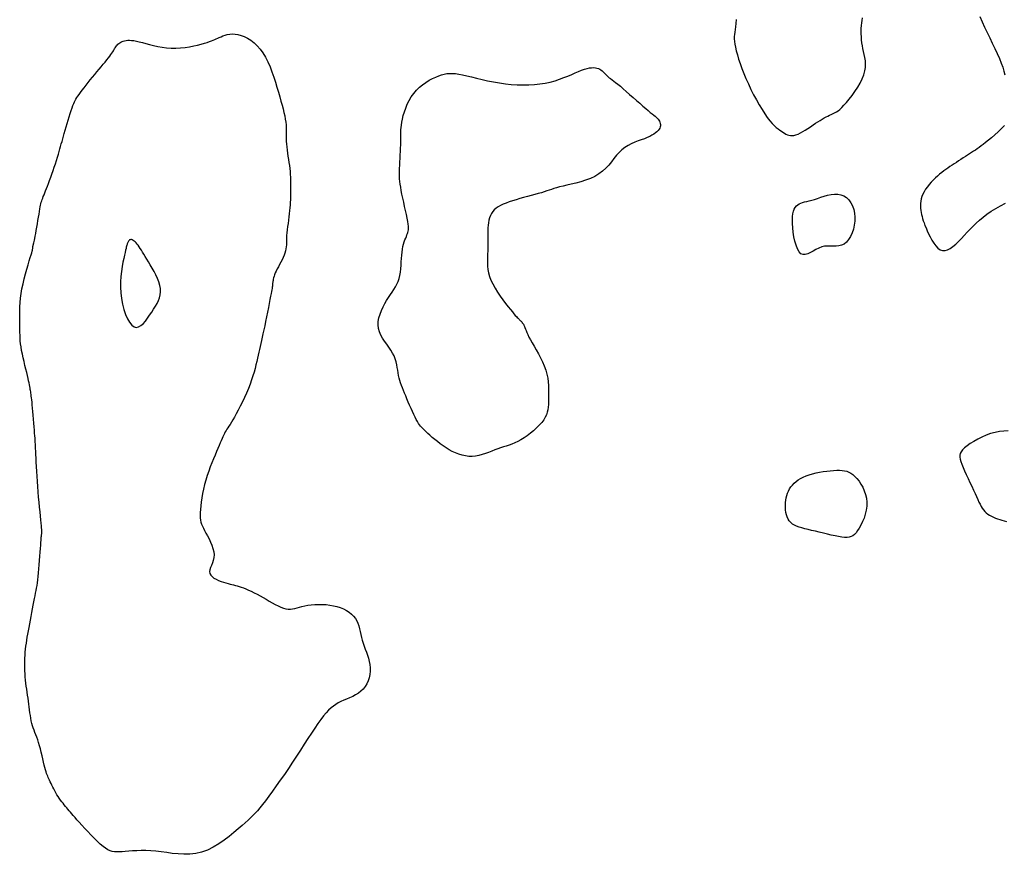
# Model space of a CAD drawing. Header units: millimetres. Extents: x 32690613 to 32693367, y 5343692 to 5344708.
# Tile 925 of 1009: x 32692956 to 32692977, y 5344595 to 5344613. Entities that reach past the tile are written whole.
import ezdxf

# ---------------------------------------------------------------- set-up
doc = ezdxf.new("R2010")
doc.units = ezdxf.units.MM
doc.header["$LTSCALE"] = 20
doc.layers.add('02-DGM_HL_490.50', color=52, linetype='Continuous')
doc.layers.add('02-DGM_HL_491.00', color=62, linetype='Continuous')

msp = doc.modelspace()

# ---------------------------------------------------------------- linework, layer by layer
at = {"layer": '02-DGM_HL_490.50', "elevation": 490.5, "flags": 128}
msp.add_lwpolyline([(32692958.904, 5344608.218), (32692958.882, 5344608.245), (32692958.861, 5344608.269), (32692958.84, 5344608.29), (32692958.819, 5344608.308), (32692958.8, 5344608.321), (32692958.782, 5344608.331), (32692958.765, 5344608.337), (32692958.749, 5344608.339), (32692958.736, 5344608.336), (32692958.723, 5344608.33), (32692958.713, 5344608.32), (32692958.703, 5344608.308), (32692958.695, 5344608.294), (32692958.688, 5344608.28), (32692958.682, 5344608.264), (32692958.676, 5344608.249), (32692958.672, 5344608.234), (32692958.667, 5344608.219), (32692958.662, 5344608.201), (32692958.656, 5344608.178), (32692958.65, 5344608.15), (32692958.641, 5344608.113), (32692958.631, 5344608.068), (32692958.618, 5344608.011), (32692958.603, 5344607.941), (32692958.586, 5344607.861), (32692958.569, 5344607.77), (32692958.554, 5344607.671), (32692958.542, 5344607.565), (32692958.534, 5344607.453), (32692958.533, 5344607.337), (32692958.539, 5344607.219), (32692958.553, 5344607.1), (32692958.576, 5344606.983), (32692958.606, 5344606.872), (32692958.641, 5344606.769), (32692958.681, 5344606.678), (32692958.724, 5344606.602), (32692958.77, 5344606.545), (32692958.818, 5344606.509), (32692958.866, 5344606.496), (32692958.914, 5344606.505), (32692958.962, 5344606.532), (32692959.009, 5344606.573), (32692959.056, 5344606.626), (32692959.102, 5344606.686), (32692959.146, 5344606.75), (32692959.189, 5344606.815), (32692959.23, 5344606.878), (32692959.269, 5344606.939), (32692959.303, 5344606.999), (32692959.332, 5344607.059), (32692959.355, 5344607.119), (32692959.37, 5344607.18), (32692959.377, 5344607.243), (32692959.374, 5344607.309), (32692959.362, 5344607.378), (32692959.34, 5344607.449), (32692959.311, 5344607.522), (32692959.276, 5344607.595), (32692959.238, 5344607.667), (32692959.198, 5344607.738), (32692959.158, 5344607.805), (32692959.12, 5344607.869), (32692959.085, 5344607.927), (32692959.054, 5344607.981), (32692959.024, 5344608.03), (32692958.998, 5344608.075), (32692958.973, 5344608.116), (32692958.949, 5344608.153), (32692958.926, 5344608.187)], close=True, dxfattribs=at)
at = {"layer": '02-DGM_HL_491.00', "elevation": 491, "flags": 128}
for points in [[(32692971.458, 5344612.957), (32692971.448, 5344612.876), (32692971.439, 5344612.806), (32692971.431, 5344612.747), (32692971.424, 5344612.694), (32692971.418, 5344612.645), (32692971.416, 5344612.599), (32692971.416, 5344612.551), (32692971.42, 5344612.499), (32692971.428, 5344612.441), (32692971.44, 5344612.375), (32692971.458, 5344612.3), (32692971.48, 5344612.217), (32692971.506, 5344612.128), (32692971.538, 5344612.032), (32692971.574, 5344611.931), (32692971.615, 5344611.826), (32692971.661, 5344611.717), (32692971.711, 5344611.605), (32692971.765, 5344611.492), (32692971.822, 5344611.38), (32692971.88, 5344611.271), (32692971.939, 5344611.166), (32692971.998, 5344611.068), (32692972.055, 5344610.979), (32692972.109, 5344610.9), (32692972.161, 5344610.833), (32692972.208, 5344610.777), (32692972.253, 5344610.731), (32692972.295, 5344610.692), (32692972.334, 5344610.66), (32692972.371, 5344610.634), (32692972.406, 5344610.611), (32692972.438, 5344610.591), (32692972.47, 5344610.572), (32692972.5, 5344610.554), (32692972.531, 5344610.54), (32692972.562, 5344610.529), (32692972.594, 5344610.522), (32692972.629, 5344610.52), (32692972.666, 5344610.524), (32692972.708, 5344610.534), (32692972.753, 5344610.552), (32692972.802, 5344610.576), (32692972.853, 5344610.605), (32692972.906, 5344610.637), (32692972.961, 5344610.672), (32692973.015, 5344610.708), (32692973.069, 5344610.744), (32692973.121, 5344610.779), (32692973.17, 5344610.81), (32692973.217, 5344610.84), (32692973.262, 5344610.866), (32692973.304, 5344610.891), (32692973.343, 5344610.912), (32692973.38, 5344610.932), (32692973.415, 5344610.949), (32692973.447, 5344610.964), (32692973.477, 5344610.977), (32692973.505, 5344610.989), (32692973.533, 5344611.003), (32692973.563, 5344611.02), (32692973.595, 5344611.043), (32692973.63, 5344611.072), (32692973.671, 5344611.109), (32692973.717, 5344611.158), (32692973.771, 5344611.218), (32692973.829, 5344611.287), (32692973.889, 5344611.365), (32692973.949, 5344611.449), (32692974.007, 5344611.536), (32692974.059, 5344611.624), (32692974.103, 5344611.712), (32692974.137, 5344611.797), (32692974.159, 5344611.877), (32692974.17, 5344611.952), (32692974.172, 5344612.024), (32692974.167, 5344612.092), (32692974.157, 5344612.158), (32692974.144, 5344612.222), (32692974.129, 5344612.284), (32692974.116, 5344612.346), (32692974.104, 5344612.408), (32692974.095, 5344612.47), (32692974.088, 5344612.532), (32692974.084, 5344612.593), (32692974.081, 5344612.654), (32692974.081, 5344612.713), (32692974.082, 5344612.772), (32692974.086, 5344612.829), (32692974.091, 5344612.885), (32692974.098, 5344612.938), (32692974.107, 5344612.99)], [(32692976.572, 5344613.02), (32692976.618, 5344612.911), (32692976.668, 5344612.799), (32692976.721, 5344612.686), (32692976.776, 5344612.572), (32692976.831, 5344612.459), (32692976.885, 5344612.348), (32692976.935, 5344612.241), (32692976.98, 5344612.139), (32692977.019, 5344612.043), (32692977.05, 5344611.954), (32692977.074, 5344611.872), (32692977.093, 5344611.795)], [(32692977.085, 5344610.736), (32692977.02, 5344610.666), (32692976.951, 5344610.598), (32692976.881, 5344610.534), (32692976.812, 5344610.475), (32692976.748, 5344610.423), (32692976.691, 5344610.377), (32692976.64, 5344610.337), (32692976.595, 5344610.303), (32692976.553, 5344610.272), (32692976.513, 5344610.244), (32692976.475, 5344610.218), (32692976.436, 5344610.193), (32692976.397, 5344610.167), (32692976.355, 5344610.14), (32692976.311, 5344610.111), (32692976.266, 5344610.081), (32692976.219, 5344610.051), (32692976.172, 5344610.02), (32692976.124, 5344609.989), (32692976.077, 5344609.958), (32692976.031, 5344609.928), (32692975.986, 5344609.898), (32692975.942, 5344609.869), (32692975.898, 5344609.839), (32692975.855, 5344609.809), (32692975.812, 5344609.778), (32692975.77, 5344609.745), (32692975.726, 5344609.71), (32692975.682, 5344609.672), (32692975.638, 5344609.631), (32692975.593, 5344609.588), (32692975.549, 5344609.542), (32692975.507, 5344609.494), (32692975.468, 5344609.445), (32692975.432, 5344609.395), (32692975.401, 5344609.344), (32692975.375, 5344609.293), (32692975.355, 5344609.242), (32692975.34, 5344609.192), (32692975.331, 5344609.142), (32692975.326, 5344609.093), (32692975.325, 5344609.045), (32692975.327, 5344608.998), (32692975.332, 5344608.952), (32692975.338, 5344608.907), (32692975.347, 5344608.863), (32692975.357, 5344608.821), (32692975.368, 5344608.778), (32692975.382, 5344608.733), (32692975.399, 5344608.687), (32692975.418, 5344608.637), (32692975.441, 5344608.583), (32692975.466, 5344608.524), (32692975.495, 5344608.46), (32692975.528, 5344608.394), (32692975.564, 5344608.327), (32692975.603, 5344608.264), (32692975.645, 5344608.208), (32692975.69, 5344608.161), (32692975.737, 5344608.126), (32692975.787, 5344608.107), (32692975.839, 5344608.106), (32692975.893, 5344608.121), (32692975.948, 5344608.151), (32692976.005, 5344608.192), (32692976.064, 5344608.242), (32692976.123, 5344608.3), (32692976.183, 5344608.362), (32692976.243, 5344608.426), (32692976.303, 5344608.491), (32692976.364, 5344608.556), (32692976.427, 5344608.62), (32692976.493, 5344608.684), (32692976.563, 5344608.748), (32692976.638, 5344608.81), (32692976.719, 5344608.872), (32692976.807, 5344608.932), (32692976.902, 5344608.991), (32692977.002, 5344609.047), (32692977.106, 5344609.1)], [(32692977.164, 5344604.323), (32692977.075, 5344604.319), (32692976.983, 5344604.31), (32692976.89, 5344604.292), (32692976.796, 5344604.266), (32692976.703, 5344604.233), (32692976.612, 5344604.193), (32692976.525, 5344604.149), (32692976.443, 5344604.102), (32692976.369, 5344604.055), (32692976.304, 5344604.008), (32692976.25, 5344603.964), (32692976.208, 5344603.924), (32692976.177, 5344603.886), (32692976.157, 5344603.849), (32692976.147, 5344603.812), (32692976.146, 5344603.772), (32692976.153, 5344603.728), (32692976.168, 5344603.678), (32692976.189, 5344603.621), (32692976.217, 5344603.555), (32692976.249, 5344603.482), (32692976.284, 5344603.404), (32692976.322, 5344603.323), (32692976.36, 5344603.241), (32692976.399, 5344603.16), (32692976.435, 5344603.082), (32692976.469, 5344603.009), (32692976.499, 5344602.943), (32692976.526, 5344602.883), (32692976.55, 5344602.83), (32692976.574, 5344602.782), (32692976.597, 5344602.738), (32692976.62, 5344602.7), (32692976.645, 5344602.665), (32692976.673, 5344602.633), (32692976.703, 5344602.604), (32692976.737, 5344602.578), (32692976.773, 5344602.554), (32692976.812, 5344602.532), (32692976.854, 5344602.512), (32692976.897, 5344602.494), (32692976.941, 5344602.477), (32692976.987, 5344602.462), (32692977.034, 5344602.448), (32692977.082, 5344602.434), (32692977.132, 5344602.422)]]:
    msp.add_lwpolyline(points, dxfattribs=at)
for points in [[(32692961, 5344612.643), (32692961.064, 5344612.625), (32692961.131, 5344612.599), (32692961.2, 5344612.565), (32692961.268, 5344612.521), (32692961.336, 5344612.468), (32692961.402, 5344612.406), (32692961.465, 5344612.335), (32692961.523, 5344612.255), (32692961.578, 5344612.165), (32692961.627, 5344612.067), (32692961.672, 5344611.964), (32692961.713, 5344611.858), (32692961.751, 5344611.749), (32692961.786, 5344611.641), (32692961.818, 5344611.535), (32692961.847, 5344611.433), (32692961.875, 5344611.337), (32692961.901, 5344611.247), (32692961.925, 5344611.163), (32692961.946, 5344611.083), (32692961.965, 5344611.008), (32692961.981, 5344610.937), (32692961.993, 5344610.869), (32692962.003, 5344610.806), (32692962.009, 5344610.745), (32692962.012, 5344610.686), (32692962.013, 5344610.629), (32692962.013, 5344610.573), (32692962.013, 5344610.517), (32692962.013, 5344610.461), (32692962.014, 5344610.403), (32692962.017, 5344610.344), (32692962.022, 5344610.282), (32692962.03, 5344610.218), (32692962.039, 5344610.153), (32692962.049, 5344610.087), (32692962.059, 5344610.021), (32692962.069, 5344609.955), (32692962.078, 5344609.89), (32692962.086, 5344609.827), (32692962.093, 5344609.766), (32692962.097, 5344609.707), (32692962.101, 5344609.649), (32692962.103, 5344609.593), (32692962.104, 5344609.539), (32692962.104, 5344609.485), (32692962.104, 5344609.433), (32692962.104, 5344609.381), (32692962.103, 5344609.33), (32692962.103, 5344609.279), (32692962.102, 5344609.228), (32692962.1, 5344609.175), (32692962.098, 5344609.122), (32692962.095, 5344609.066), (32692962.09, 5344609.008), (32692962.084, 5344608.946), (32692962.077, 5344608.882), (32692962.068, 5344608.815), (32692962.059, 5344608.747), (32692962.05, 5344608.679), (32692962.041, 5344608.611), (32692962.033, 5344608.545), (32692962.026, 5344608.483), (32692962.021, 5344608.424), (32692962.019, 5344608.369), (32692962.017, 5344608.319), (32692962.016, 5344608.272), (32692962.015, 5344608.228), (32692962.012, 5344608.184), (32692962.007, 5344608.142), (32692961.998, 5344608.099), (32692961.986, 5344608.054), (32692961.969, 5344608.008), (32692961.948, 5344607.96), (32692961.924, 5344607.912), (32692961.899, 5344607.863), (32692961.873, 5344607.815), (32692961.847, 5344607.767), (32692961.823, 5344607.722), (32692961.801, 5344607.678), (32692961.783, 5344607.638), (32692961.768, 5344607.601), (32692961.757, 5344607.567), (32692961.747, 5344607.535), (32692961.74, 5344607.507), (32692961.735, 5344607.482), (32692961.731, 5344607.459), (32692961.728, 5344607.44), (32692961.726, 5344607.423), (32692961.725, 5344607.409), (32692961.724, 5344607.397), (32692961.723, 5344607.387), (32692961.722, 5344607.379), (32692961.722, 5344607.371), (32692961.722, 5344607.364), (32692961.721, 5344607.357), (32692961.72, 5344607.349), (32692961.719, 5344607.34), (32692961.717, 5344607.327), (32692961.714, 5344607.309), (32692961.71, 5344607.283), (32692961.703, 5344607.249), (32692961.695, 5344607.205), (32692961.684, 5344607.149), (32692961.67, 5344607.079), (32692961.654, 5344606.999), (32692961.637, 5344606.91), (32692961.618, 5344606.816), (32692961.599, 5344606.719), (32692961.579, 5344606.622), (32692961.56, 5344606.529), (32692961.541, 5344606.441), (32692961.524, 5344606.36), (32692961.508, 5344606.287), (32692961.493, 5344606.219), (32692961.479, 5344606.155), (32692961.465, 5344606.094), (32692961.451, 5344606.034), (32692961.437, 5344605.974), (32692961.423, 5344605.913), (32692961.409, 5344605.848), (32692961.394, 5344605.78), (32692961.377, 5344605.709), (32692961.358, 5344605.634), (32692961.337, 5344605.557), (32692961.313, 5344605.475), (32692961.285, 5344605.391), (32692961.253, 5344605.302), (32692961.217, 5344605.211), (32692961.177, 5344605.117), (32692961.135, 5344605.024), (32692961.092, 5344604.932), (32692961.048, 5344604.843), (32692961.006, 5344604.759), (32692960.965, 5344604.682), (32692960.927, 5344604.613), (32692960.893, 5344604.554), (32692960.862, 5344604.504), (32692960.835, 5344604.46), (32692960.811, 5344604.423), (32692960.789, 5344604.39), (32692960.769, 5344604.359), (32692960.75, 5344604.33), (32692960.733, 5344604.3), (32692960.717, 5344604.27), (32692960.701, 5344604.237), (32692960.684, 5344604.201), (32692960.667, 5344604.161), (32692960.649, 5344604.117), (32692960.628, 5344604.069), (32692960.605, 5344604.015), (32692960.58, 5344603.954), (32692960.551, 5344603.887), (32692960.519, 5344603.814), (32692960.486, 5344603.736), (32692960.452, 5344603.653), (32692960.418, 5344603.566), (32692960.385, 5344603.476), (32692960.353, 5344603.384), (32692960.324, 5344603.29), (32692960.299, 5344603.195), (32692960.276, 5344603.1), (32692960.257, 5344603.007), (32692960.241, 5344602.917), (32692960.229, 5344602.83), (32692960.219, 5344602.749), (32692960.212, 5344602.674), (32692960.208, 5344602.608), (32692960.207, 5344602.549), (32692960.209, 5344602.498), (32692960.214, 5344602.451), (32692960.223, 5344602.408), (32692960.235, 5344602.367), (32692960.252, 5344602.325), (32692960.273, 5344602.28), (32692960.298, 5344602.231), (32692960.327, 5344602.177), (32692960.36, 5344602.117), (32692960.393, 5344602.054), (32692960.424, 5344601.988), (32692960.452, 5344601.921), (32692960.475, 5344601.854), (32692960.491, 5344601.787), (32692960.497, 5344601.723), (32692960.492, 5344601.662), (32692960.48, 5344601.605), (32692960.462, 5344601.551), (32692960.442, 5344601.5), (32692960.424, 5344601.453), (32692960.41, 5344601.409), (32692960.404, 5344601.368), (32692960.409, 5344601.33), (32692960.427, 5344601.295), (32692960.457, 5344601.263), (32692960.496, 5344601.234), (32692960.542, 5344601.208), (32692960.593, 5344601.185), (32692960.646, 5344601.164), (32692960.698, 5344601.146), (32692960.748, 5344601.131), (32692960.793, 5344601.119), (32692960.834, 5344601.108), (32692960.872, 5344601.098), (32692960.909, 5344601.089), (32692960.946, 5344601.08), (32692960.984, 5344601.069), (32692961.024, 5344601.057), (32692961.067, 5344601.043), (32692961.114, 5344601.025), (32692961.166, 5344601.004), (32692961.221, 5344600.981), (32692961.279, 5344600.955), (32692961.339, 5344600.926), (32692961.401, 5344600.895), (32692961.464, 5344600.861), (32692961.528, 5344600.826), (32692961.592, 5344600.789), (32692961.656, 5344600.752), (32692961.718, 5344600.715), (32692961.78, 5344600.68), (32692961.84, 5344600.648), (32692961.897, 5344600.621), (32692961.952, 5344600.599), (32692962.004, 5344600.585), (32692962.053, 5344600.578), (32692962.1, 5344600.579), (32692962.146, 5344600.585), (32692962.192, 5344600.595), (32692962.239, 5344600.608), (32692962.289, 5344600.623), (32692962.343, 5344600.638), (32692962.402, 5344600.652), (32692962.467, 5344600.664), (32692962.537, 5344600.673), (32692962.612, 5344600.679), (32692962.689, 5344600.682), (32692962.768, 5344600.681), (32692962.847, 5344600.676), (32692962.926, 5344600.667), (32692963.003, 5344600.654), (32692963.077, 5344600.635), (32692963.147, 5344600.613), (32692963.214, 5344600.585), (32692963.275, 5344600.554), (32692963.332, 5344600.518), (32692963.382, 5344600.478), (32692963.426, 5344600.435), (32692963.463, 5344600.388), (32692963.493, 5344600.338), (32692963.516, 5344600.284), (32692963.535, 5344600.228), (32692963.55, 5344600.17), (32692963.563, 5344600.111), (32692963.576, 5344600.05), (32692963.59, 5344599.988), (32692963.606, 5344599.927), (32692963.626, 5344599.865), (32692963.649, 5344599.803), (32692963.672, 5344599.741), (32692963.696, 5344599.678), (32692963.719, 5344599.614), (32692963.74, 5344599.549), (32692963.756, 5344599.483), (32692963.768, 5344599.416), (32692963.774, 5344599.347), (32692963.773, 5344599.277), (32692963.766, 5344599.207), (32692963.753, 5344599.139), (32692963.733, 5344599.073), (32692963.705, 5344599.011), (32692963.671, 5344598.954), (32692963.63, 5344598.902), (32692963.581, 5344598.856), (32692963.527, 5344598.817), (32692963.468, 5344598.782), (32692963.407, 5344598.75), (32692963.343, 5344598.722), (32692963.28, 5344598.695), (32692963.218, 5344598.668), (32692963.159, 5344598.641), (32692963.104, 5344598.613), (32692963.051, 5344598.582), (32692963.001, 5344598.547), (32692962.952, 5344598.507), (32692962.902, 5344598.46), (32692962.851, 5344598.405), (32692962.797, 5344598.341), (32692962.74, 5344598.266), (32692962.678, 5344598.18), (32692962.612, 5344598.084), (32692962.542, 5344597.978), (32692962.468, 5344597.865), (32692962.391, 5344597.746), (32692962.312, 5344597.622), (32692962.229, 5344597.496), (32692962.145, 5344597.368), (32692962.059, 5344597.239), (32692961.973, 5344597.113), (32692961.887, 5344596.989), (32692961.803, 5344596.871), (32692961.722, 5344596.759), (32692961.646, 5344596.655), (32692961.576, 5344596.561), (32692961.513, 5344596.479), (32692961.457, 5344596.408), (32692961.406, 5344596.348), (32692961.359, 5344596.296), (32692961.313, 5344596.247), (32692961.265, 5344596.2), (32692961.213, 5344596.151), (32692961.153, 5344596.098), (32692961.085, 5344596.037), (32692961.005, 5344595.967), (32692960.916, 5344595.89), (32692960.817, 5344595.81), (32692960.71, 5344595.73), (32692960.597, 5344595.653), (32692960.48, 5344595.583), (32692960.359, 5344595.524), (32692960.236, 5344595.479), (32692960.112, 5344595.451), (32692959.988, 5344595.437), (32692959.864, 5344595.435), (32692959.742, 5344595.442), (32692959.621, 5344595.455), (32692959.503, 5344595.471), (32692959.388, 5344595.487), (32692959.276, 5344595.501), (32692959.168, 5344595.51), (32692959.065, 5344595.514), (32692958.967, 5344595.514), (32692958.874, 5344595.511), (32692958.787, 5344595.507), (32692958.707, 5344595.501), (32692958.634, 5344595.495), (32692958.567, 5344595.49), (32692958.509, 5344595.486), (32692958.456, 5344595.485), (32692958.407, 5344595.488), (32692958.361, 5344595.496), (32692958.316, 5344595.51), (32692958.27, 5344595.532), (32692958.222, 5344595.562), (32692958.169, 5344595.601), (32692958.11, 5344595.651), (32692958.047, 5344595.709), (32692957.981, 5344595.773), (32692957.914, 5344595.842), (32692957.848, 5344595.911), (32692957.783, 5344595.98), (32692957.723, 5344596.046), (32692957.669, 5344596.107), (32692957.621, 5344596.16), (32692957.58, 5344596.207), (32692957.543, 5344596.248), (32692957.512, 5344596.285), (32692957.483, 5344596.319), (32692957.457, 5344596.35), (32692957.431, 5344596.38), (32692957.406, 5344596.41), (32692957.381, 5344596.441), (32692957.355, 5344596.473), (32692957.328, 5344596.506), (32692957.301, 5344596.539), (32692957.275, 5344596.574), (32692957.249, 5344596.611), (32692957.223, 5344596.648), (32692957.199, 5344596.686), (32692957.175, 5344596.726), (32692957.153, 5344596.766), (32692957.132, 5344596.807), (32692957.112, 5344596.846), (32692957.093, 5344596.885), (32692957.076, 5344596.922), (32692957.059, 5344596.957), (32692957.044, 5344596.99), (32692957.031, 5344597.019), (32692957.018, 5344597.046), (32692957.006, 5344597.073), (32692956.995, 5344597.102), (32692956.984, 5344597.132), (32692956.972, 5344597.167), (32692956.96, 5344597.207), (32692956.948, 5344597.254), (32692956.934, 5344597.309), (32692956.919, 5344597.37), (32692956.904, 5344597.436), (32692956.887, 5344597.505), (32692956.87, 5344597.576), (32692956.853, 5344597.646), (32692956.834, 5344597.715), (32692956.815, 5344597.779), (32692956.796, 5344597.838), (32692956.777, 5344597.893), (32692956.758, 5344597.944), (32692956.739, 5344597.993), (32692956.721, 5344598.04), (32692956.704, 5344598.087), (32692956.689, 5344598.135), (32692956.675, 5344598.184), (32692956.662, 5344598.237), (32692956.652, 5344598.291), (32692956.642, 5344598.348), (32692956.634, 5344598.407), (32692956.626, 5344598.467), (32692956.618, 5344598.528), (32692956.61, 5344598.59), (32692956.602, 5344598.652), (32692956.593, 5344598.714), (32692956.583, 5344598.777), (32692956.574, 5344598.839), (32692956.565, 5344598.902), (32692956.556, 5344598.965), (32692956.548, 5344599.029), (32692956.54, 5344599.093), (32692956.534, 5344599.157), (32692956.53, 5344599.223), (32692956.526, 5344599.289), (32692956.525, 5344599.355), (32692956.524, 5344599.421), (32692956.525, 5344599.487), (32692956.528, 5344599.553), (32692956.531, 5344599.617), (32692956.536, 5344599.681), (32692956.542, 5344599.743), (32692956.549, 5344599.804), (32692956.558, 5344599.866), (32692956.567, 5344599.928), (32692956.578, 5344599.992), (32692956.589, 5344600.057), (32692956.601, 5344600.125), (32692956.614, 5344600.197), (32692956.628, 5344600.273), (32692956.642, 5344600.351), (32692956.657, 5344600.43), (32692956.671, 5344600.51), (32692956.686, 5344600.588), (32692956.7, 5344600.664), (32692956.714, 5344600.735), (32692956.727, 5344600.802), (32692956.74, 5344600.862), (32692956.751, 5344600.917), (32692956.762, 5344600.969), (32692956.772, 5344601.021), (32692956.782, 5344601.075), (32692956.791, 5344601.131), (32692956.8, 5344601.193), (32692956.808, 5344601.263), (32692956.816, 5344601.341), (32692956.823, 5344601.426), (32692956.83, 5344601.514), (32692956.837, 5344601.604), (32692956.843, 5344601.693), (32692956.849, 5344601.778), (32692956.854, 5344601.856), (32692956.859, 5344601.924), (32692956.863, 5344601.981), (32692956.867, 5344602.027), (32692956.87, 5344602.064), (32692956.872, 5344602.093), (32692956.875, 5344602.116), (32692956.877, 5344602.134), (32692956.878, 5344602.148), (32692956.88, 5344602.16), (32692956.881, 5344602.173), (32692956.882, 5344602.186), (32692956.883, 5344602.202), (32692956.883, 5344602.223), (32692956.882, 5344602.25), (32692956.879, 5344602.285), (32692956.876, 5344602.329), (32692956.87, 5344602.385), (32692956.864, 5344602.454), (32692956.855, 5344602.534), (32692956.846, 5344602.623), (32692956.836, 5344602.72), (32692956.826, 5344602.824), (32692956.816, 5344602.931), (32692956.806, 5344603.041), (32692956.797, 5344603.152), (32692956.789, 5344603.262), (32692956.782, 5344603.369), (32692956.776, 5344603.473), (32692956.77, 5344603.572), (32692956.766, 5344603.666), (32692956.762, 5344603.752), (32692956.758, 5344603.829), (32692956.755, 5344603.897), (32692956.753, 5344603.954), (32692956.75, 5344604.003), (32692956.748, 5344604.047), (32692956.745, 5344604.087), (32692956.743, 5344604.127), (32692956.74, 5344604.17), (32692956.736, 5344604.217), (32692956.732, 5344604.273), (32692956.727, 5344604.337), (32692956.721, 5344604.41), (32692956.715, 5344604.488), (32692956.708, 5344604.569), (32692956.702, 5344604.65), (32692956.695, 5344604.729), (32692956.689, 5344604.803), (32692956.683, 5344604.87), (32692956.677, 5344604.928), (32692956.672, 5344604.977), (32692956.667, 5344605.019), (32692956.662, 5344605.055), (32692956.658, 5344605.086), (32692956.654, 5344605.115), (32692956.65, 5344605.142), (32692956.645, 5344605.168), (32692956.641, 5344605.194), (32692956.636, 5344605.223), (32692956.63, 5344605.254), (32692956.624, 5344605.289), (32692956.616, 5344605.328), (32692956.606, 5344605.373), (32692956.595, 5344605.424), (32692956.581, 5344605.482), (32692956.565, 5344605.548), (32692956.547, 5344605.62), (32692956.529, 5344605.696), (32692956.51, 5344605.776), (32692956.491, 5344605.856), (32692956.474, 5344605.936), (32692956.459, 5344606.013), (32692956.446, 5344606.086), (32692956.437, 5344606.153), (32692956.431, 5344606.216), (32692956.427, 5344606.275), (32692956.425, 5344606.332), (32692956.424, 5344606.388), (32692956.424, 5344606.444), (32692956.424, 5344606.502), (32692956.423, 5344606.562), (32692956.422, 5344606.627), (32692956.42, 5344606.696), (32692956.418, 5344606.769), (32692956.418, 5344606.847), (32692956.42, 5344606.929), (32692956.425, 5344607.016), (32692956.434, 5344607.108), (32692956.448, 5344607.205), (32692956.466, 5344607.307), (32692956.489, 5344607.412), (32692956.514, 5344607.517), (32692956.541, 5344607.619), (32692956.568, 5344607.718), (32692956.595, 5344607.809), (32692956.62, 5344607.891), (32692956.641, 5344607.961), (32692956.657, 5344608.017), (32692956.67, 5344608.061), (32692956.679, 5344608.094), (32692956.686, 5344608.119), (32692956.69, 5344608.136), (32692956.692, 5344608.148), (32692956.693, 5344608.156), (32692956.693, 5344608.162), (32692956.694, 5344608.168), (32692956.694, 5344608.174), (32692956.694, 5344608.18), (32692956.694, 5344608.186), (32692956.695, 5344608.192), (32692956.696, 5344608.2), (32692956.698, 5344608.207), (32692956.7, 5344608.216), (32692956.702, 5344608.226), (32692956.706, 5344608.237), (32692956.71, 5344608.252), (32692956.715, 5344608.271), (32692956.721, 5344608.295), (32692956.728, 5344608.326), (32692956.736, 5344608.364), (32692956.745, 5344608.411), (32692956.755, 5344608.466), (32692956.766, 5344608.529), (32692956.778, 5344608.597), (32692956.79, 5344608.668), (32692956.801, 5344608.739), (32692956.813, 5344608.808), (32692956.824, 5344608.873), (32692956.834, 5344608.931), (32692956.842, 5344608.981), (32692956.85, 5344609.023), (32692956.857, 5344609.059), (32692956.865, 5344609.091), (32692956.872, 5344609.121), (32692956.881, 5344609.149), (32692956.89, 5344609.177), (32692956.901, 5344609.207), (32692956.914, 5344609.24), (32692956.929, 5344609.277), (32692956.945, 5344609.317), (32692956.963, 5344609.361), (32692956.982, 5344609.41), (32692957.003, 5344609.462), (32692957.024, 5344609.519), (32692957.047, 5344609.58), (32692957.071, 5344609.645), (32692957.095, 5344609.714), (32692957.119, 5344609.785), (32692957.143, 5344609.857), (32692957.167, 5344609.929), (32692957.189, 5344609.999), (32692957.21, 5344610.067), (32692957.23, 5344610.13), (32692957.247, 5344610.188), (32692957.263, 5344610.243), (32692957.278, 5344610.295), (32692957.292, 5344610.346), (32692957.307, 5344610.397), (32692957.321, 5344610.45), (32692957.337, 5344610.506), (32692957.354, 5344610.567), (32692957.373, 5344610.633), (32692957.394, 5344610.703), (32692957.416, 5344610.775), (32692957.438, 5344610.847), (32692957.46, 5344610.918), (32692957.481, 5344610.986), (32692957.501, 5344611.049), (32692957.52, 5344611.104), (32692957.537, 5344611.151), (32692957.552, 5344611.192), (32692957.567, 5344611.227), (32692957.583, 5344611.258), (32692957.599, 5344611.288), (32692957.618, 5344611.318), (32692957.641, 5344611.351), (32692957.667, 5344611.387), (32692957.697, 5344611.428), (32692957.732, 5344611.474), (32692957.77, 5344611.524), (32692957.812, 5344611.577), (32692957.855, 5344611.633), (32692957.9, 5344611.69), (32692957.947, 5344611.747), (32692957.993, 5344611.804), (32692958.039, 5344611.86), (32692958.085, 5344611.914), (32692958.129, 5344611.967), (32692958.171, 5344612.017), (32692958.21, 5344612.064), (32692958.247, 5344612.109), (32692958.279, 5344612.15), (32692958.308, 5344612.188), (32692958.332, 5344612.222), (32692958.353, 5344612.252), (32692958.37, 5344612.279), (32692958.385, 5344612.303), (32692958.398, 5344612.326), (32692958.41, 5344612.346), (32692958.422, 5344612.366), (32692958.435, 5344612.384), (32692958.449, 5344612.403), (32692958.464, 5344612.42), (32692958.481, 5344612.437), (32692958.499, 5344612.453), (32692958.52, 5344612.468), (32692958.542, 5344612.482), (32692958.566, 5344612.494), (32692958.592, 5344612.504), (32692958.62, 5344612.512), (32692958.651, 5344612.518), (32692958.686, 5344612.522), (32692958.724, 5344612.523), (32692958.767, 5344612.52), (32692958.814, 5344612.514), (32692958.868, 5344612.505), (32692958.928, 5344612.492), (32692958.994, 5344612.474), (32692959.067, 5344612.454), (32692959.145, 5344612.433), (32692959.228, 5344612.411), (32692959.316, 5344612.392), (32692959.406, 5344612.375), (32692959.5, 5344612.362), (32692959.596, 5344612.355), (32692959.694, 5344612.355), (32692959.791, 5344612.36), (32692959.888, 5344612.371), (32692959.981, 5344612.386), (32692960.07, 5344612.403), (32692960.153, 5344612.422), (32692960.228, 5344612.441), (32692960.295, 5344612.46), (32692960.352, 5344612.477), (32692960.4, 5344612.493), (32692960.442, 5344612.508), (32692960.478, 5344612.522), (32692960.511, 5344612.536), (32692960.543, 5344612.55), (32692960.574, 5344612.565), (32692960.607, 5344612.58), (32692960.644, 5344612.597), (32692960.684, 5344612.613), (32692960.728, 5344612.628), (32692960.775, 5344612.641), (32692960.826, 5344612.65), (32692960.88, 5344612.654), (32692960.938, 5344612.652)], [(32692966.452, 5344603.946), (32692966.389, 5344603.922), (32692966.325, 5344603.897), (32692966.259, 5344603.871), (32692966.192, 5344603.847), (32692966.124, 5344603.825), (32692966.055, 5344603.806), (32692965.986, 5344603.793), (32692965.916, 5344603.787), (32692965.845, 5344603.788), (32692965.775, 5344603.796), (32692965.705, 5344603.812), (32692965.635, 5344603.833), (32692965.566, 5344603.86), (32692965.498, 5344603.891), (32692965.432, 5344603.927), (32692965.367, 5344603.966), (32692965.304, 5344604.008), (32692965.243, 5344604.052), (32692965.184, 5344604.098), (32692965.129, 5344604.143), (32692965.077, 5344604.187), (32692965.029, 5344604.23), (32692964.986, 5344604.269), (32692964.947, 5344604.305), (32692964.913, 5344604.337), (32692964.883, 5344604.365), (32692964.856, 5344604.392), (32692964.832, 5344604.419), (32692964.809, 5344604.448), (32692964.787, 5344604.48), (32692964.764, 5344604.517), (32692964.741, 5344604.56), (32692964.715, 5344604.61), (32692964.688, 5344604.667), (32692964.66, 5344604.728), (32692964.631, 5344604.793), (32692964.602, 5344604.86), (32692964.573, 5344604.928), (32692964.545, 5344604.994), (32692964.519, 5344605.057), (32692964.494, 5344605.117), (32692964.47, 5344605.173), (32692964.449, 5344605.226), (32692964.43, 5344605.278), (32692964.412, 5344605.329), (32692964.396, 5344605.38), (32692964.383, 5344605.431), (32692964.371, 5344605.483), (32692964.361, 5344605.538), (32692964.352, 5344605.595), (32692964.343, 5344605.653), (32692964.332, 5344605.712), (32692964.318, 5344605.773), (32692964.3, 5344605.834), (32692964.276, 5344605.895), (32692964.246, 5344605.956), (32692964.209, 5344606.017), (32692964.167, 5344606.079), (32692964.122, 5344606.14), (32692964.077, 5344606.203), (32692964.035, 5344606.267), (32692963.997, 5344606.333), (32692963.968, 5344606.402), (32692963.948, 5344606.473), (32692963.941, 5344606.547), (32692963.945, 5344606.622), (32692963.959, 5344606.699), (32692963.982, 5344606.776), (32692964.01, 5344606.852), (32692964.044, 5344606.926), (32692964.081, 5344606.997), (32692964.12, 5344607.063), (32692964.159, 5344607.125), (32692964.198, 5344607.183), (32692964.235, 5344607.238), (32692964.271, 5344607.291), (32692964.304, 5344607.345), (32692964.333, 5344607.4), (32692964.359, 5344607.457), (32692964.38, 5344607.518), (32692964.396, 5344607.584), (32692964.407, 5344607.653), (32692964.415, 5344607.725), (32692964.421, 5344607.798), (32692964.426, 5344607.871), (32692964.43, 5344607.942), (32692964.435, 5344608.011), (32692964.442, 5344608.077), (32692964.451, 5344608.137), (32692964.462, 5344608.192), (32692964.476, 5344608.243), (32692964.49, 5344608.289), (32692964.504, 5344608.332), (32692964.519, 5344608.37), (32692964.533, 5344608.404), (32692964.546, 5344608.435), (32692964.557, 5344608.463), (32692964.566, 5344608.489), (32692964.572, 5344608.516), (32692964.576, 5344608.545), (32692964.577, 5344608.578), (32692964.575, 5344608.617), (32692964.57, 5344608.664), (32692964.561, 5344608.721), (32692964.548, 5344608.788), (32692964.533, 5344608.865), (32692964.515, 5344608.948), (32692964.496, 5344609.034), (32692964.477, 5344609.123), (32692964.458, 5344609.21), (32692964.441, 5344609.293), (32692964.426, 5344609.37), (32692964.414, 5344609.439), (32692964.404, 5344609.501), (32692964.397, 5344609.557), (32692964.392, 5344609.611), (32692964.39, 5344609.663), (32692964.389, 5344609.716), (32692964.39, 5344609.772), (32692964.392, 5344609.831), (32692964.394, 5344609.897), (32692964.398, 5344609.967), (32692964.402, 5344610.04), (32692964.406, 5344610.115), (32692964.41, 5344610.188), (32692964.413, 5344610.26), (32692964.416, 5344610.328), (32692964.417, 5344610.391), (32692964.417, 5344610.447), (32692964.417, 5344610.498), (32692964.416, 5344610.546), (32692964.416, 5344610.592), (32692964.418, 5344610.639), (32692964.421, 5344610.688), (32692964.428, 5344610.741), (32692964.437, 5344610.801), (32692964.451, 5344610.867), (32692964.469, 5344610.94), (32692964.491, 5344611.018), (32692964.519, 5344611.097), (32692964.552, 5344611.178), (32692964.591, 5344611.258), (32692964.635, 5344611.335), (32692964.687, 5344611.408), (32692964.744, 5344611.475), (32692964.808, 5344611.535), (32692964.874, 5344611.59), (32692964.944, 5344611.639), (32692965.014, 5344611.682), (32692965.083, 5344611.719), (32692965.151, 5344611.75), (32692965.214, 5344611.776), (32692965.274, 5344611.797), (32692965.33, 5344611.812), (32692965.386, 5344611.822), (32692965.442, 5344611.827), (32692965.501, 5344611.826), (32692965.565, 5344611.821), (32692965.635, 5344611.811), (32692965.714, 5344611.796), (32692965.803, 5344611.776), (32692965.902, 5344611.753), (32692966.008, 5344611.727), (32692966.121, 5344611.7), (32692966.239, 5344611.674), (32692966.361, 5344611.649), (32692966.485, 5344611.627), (32692966.611, 5344611.608), (32692966.736, 5344611.595), (32692966.861, 5344611.587), (32692966.984, 5344611.584), (32692967.105, 5344611.586), (32692967.223, 5344611.593), (32692967.338, 5344611.605), (32692967.449, 5344611.623), (32692967.555, 5344611.645), (32692967.655, 5344611.672), (32692967.75, 5344611.703), (32692967.84, 5344611.737), (32692967.925, 5344611.771), (32692968.004, 5344611.805), (32692968.079, 5344611.838), (32692968.148, 5344611.868), (32692968.212, 5344611.893), (32692968.271, 5344611.914), (32692968.326, 5344611.929), (32692968.376, 5344611.94), (32692968.421, 5344611.946), (32692968.463, 5344611.947), (32692968.5, 5344611.945), (32692968.534, 5344611.938), (32692968.565, 5344611.928), (32692968.593, 5344611.914), (32692968.618, 5344611.898), (32692968.641, 5344611.88), (32692968.663, 5344611.86), (32692968.683, 5344611.839), (32692968.703, 5344611.817), (32692968.724, 5344611.796), (32692968.745, 5344611.775), (32692968.767, 5344611.756), (32692968.792, 5344611.736), (32692968.819, 5344611.716), (32692968.85, 5344611.693), (32692968.885, 5344611.667), (32692968.925, 5344611.637), (32692968.972, 5344611.6), (32692969.025, 5344611.557), (32692969.085, 5344611.506), (32692969.15, 5344611.448), (32692969.219, 5344611.387), (32692969.291, 5344611.324), (32692969.362, 5344611.26), (32692969.431, 5344611.199), (32692969.496, 5344611.141), (32692969.556, 5344611.09), (32692969.608, 5344611.046), (32692969.653, 5344611.008), (32692969.693, 5344610.977), (32692969.726, 5344610.95), (32692969.755, 5344610.927), (32692969.779, 5344610.906), (32692969.8, 5344610.886), (32692969.817, 5344610.866), (32692969.833, 5344610.846), (32692969.845, 5344610.824), (32692969.855, 5344610.801), (32692969.861, 5344610.778), (32692969.865, 5344610.754), (32692969.864, 5344610.729), (32692969.859, 5344610.704), (32692969.85, 5344610.679), (32692969.836, 5344610.653), (32692969.817, 5344610.627), (32692969.793, 5344610.602), (32692969.764, 5344610.576), (32692969.729, 5344610.551), (32692969.688, 5344610.527), (32692969.641, 5344610.503), (32692969.588, 5344610.479), (32692969.528, 5344610.456), (32692969.464, 5344610.433), (32692969.396, 5344610.409), (32692969.326, 5344610.381), (32692969.255, 5344610.351), (32692969.186, 5344610.315), (32692969.119, 5344610.273), (32692969.056, 5344610.225), (32692968.998, 5344610.169), (32692968.943, 5344610.107), (32692968.89, 5344610.04), (32692968.836, 5344609.972), (32692968.78, 5344609.903), (32692968.719, 5344609.836), (32692968.652, 5344609.773), (32692968.575, 5344609.715), (32692968.489, 5344609.665), (32692968.395, 5344609.622), (32692968.296, 5344609.585), (32692968.194, 5344609.553), (32692968.093, 5344609.526), (32692967.995, 5344609.502), (32692967.904, 5344609.481), (32692967.821, 5344609.461), (32692967.749, 5344609.443), (32692967.686, 5344609.426), (32692967.63, 5344609.409), (32692967.578, 5344609.392), (32692967.529, 5344609.376), (32692967.479, 5344609.359), (32692967.426, 5344609.341), (32692967.367, 5344609.323), (32692967.302, 5344609.304), (32692967.23, 5344609.285), (32692967.154, 5344609.264), (32692967.075, 5344609.243), (32692966.994, 5344609.221), (32692966.914, 5344609.199), (32692966.836, 5344609.176), (32692966.76, 5344609.153), (32692966.69, 5344609.13), (32692966.625, 5344609.106), (32692966.565, 5344609.082), (32692966.51, 5344609.055), (32692966.461, 5344609.027), (32692966.417, 5344608.997), (32692966.379, 5344608.963), (32692966.346, 5344608.926), (32692966.319, 5344608.886), (32692966.298, 5344608.842), (32692966.28, 5344608.795), (32692966.267, 5344608.745), (32692966.257, 5344608.692), (32692966.25, 5344608.638), (32692966.246, 5344608.582), (32692966.243, 5344608.524), (32692966.241, 5344608.465), (32692966.241, 5344608.406), (32692966.24, 5344608.345), (32692966.24, 5344608.284), (32692966.241, 5344608.223), (32692966.24, 5344608.161), (32692966.24, 5344608.098), (32692966.238, 5344608.036), (32692966.236, 5344607.973), (32692966.234, 5344607.909), (32692966.234, 5344607.845), (32692966.236, 5344607.779), (32692966.244, 5344607.711), (32692966.257, 5344607.64), (32692966.278, 5344607.566), (32692966.307, 5344607.488), (32692966.346, 5344607.406), (32692966.394, 5344607.322), (32692966.446, 5344607.237), (32692966.503, 5344607.153), (32692966.56, 5344607.073), (32692966.617, 5344606.998), (32692966.67, 5344606.93), (32692966.717, 5344606.87), (32692966.758, 5344606.821), (32692966.791, 5344606.78), (32692966.819, 5344606.748), (32692966.842, 5344606.723), (32692966.861, 5344606.702), (32692966.877, 5344606.686), (32692966.891, 5344606.673), (32692966.904, 5344606.66), (32692966.917, 5344606.648), (32692966.93, 5344606.636), (32692966.943, 5344606.623), (32692966.955, 5344606.609), (32692966.967, 5344606.594), (32692966.979, 5344606.578), (32692966.99, 5344606.56), (32692967.001, 5344606.539), (32692967.011, 5344606.516), (32692967.021, 5344606.491), (32692967.032, 5344606.461), (32692967.046, 5344606.427), (32692967.062, 5344606.389), (32692967.082, 5344606.344), (32692967.107, 5344606.293), (32692967.138, 5344606.236), (32692967.174, 5344606.171), (32692967.216, 5344606.1), (32692967.26, 5344606.023), (32692967.305, 5344605.943), (32692967.35, 5344605.859), (32692967.392, 5344605.773), (32692967.429, 5344605.687), (32692967.461, 5344605.6), (32692967.484, 5344605.515), (32692967.501, 5344605.432), (32692967.512, 5344605.352), (32692967.518, 5344605.273), (32692967.52, 5344605.198), (32692967.52, 5344605.126), (32692967.519, 5344605.057), (32692967.517, 5344604.992), (32692967.516, 5344604.932), (32692967.514, 5344604.874), (32692967.51, 5344604.82), (32692967.503, 5344604.767), (32692967.492, 5344604.715), (32692967.475, 5344604.663), (32692967.45, 5344604.611), (32692967.417, 5344604.556), (32692967.375, 5344604.5), (32692967.324, 5344604.442), (32692967.267, 5344604.384), (32692967.205, 5344604.327), (32692967.139, 5344604.272), (32692967.071, 5344604.221), (32692967.003, 5344604.174), (32692966.936, 5344604.133), (32692966.872, 5344604.098), (32692966.81, 5344604.069), (32692966.749, 5344604.045), (32692966.69, 5344604.024), (32692966.631, 5344604.005), (32692966.572, 5344603.986), (32692966.512, 5344603.967)], [(32692973.652, 5344609.281), (32692973.712, 5344609.256), (32692973.768, 5344609.219), (32692973.817, 5344609.171), (32692973.86, 5344609.113), (32692973.895, 5344609.046), (32692973.922, 5344608.973), (32692973.94, 5344608.895), (32692973.948, 5344608.812), (32692973.946, 5344608.727), (32692973.935, 5344608.641), (32692973.915, 5344608.557), (32692973.888, 5344608.477), (32692973.854, 5344608.404), (32692973.814, 5344608.339), (32692973.769, 5344608.285), (32692973.72, 5344608.244), (32692973.668, 5344608.218), (32692973.612, 5344608.204), (32692973.555, 5344608.199), (32692973.496, 5344608.199), (32692973.435, 5344608.201), (32692973.374, 5344608.202), (32692973.312, 5344608.197), (32692973.25, 5344608.184), (32692973.188, 5344608.161), (32692973.128, 5344608.131), (32692973.069, 5344608.097), (32692973.012, 5344608.066), (32692972.957, 5344608.04), (32692972.906, 5344608.024), (32692972.858, 5344608.024), (32692972.814, 5344608.042), (32692972.775, 5344608.083), (32692972.741, 5344608.143), (32692972.711, 5344608.219), (32692972.687, 5344608.305), (32692972.666, 5344608.398), (32692972.651, 5344608.493), (32692972.641, 5344608.587), (32692972.635, 5344608.675), (32692972.634, 5344608.753), (32692972.638, 5344608.822), (32692972.646, 5344608.881), (32692972.659, 5344608.933), (32692972.675, 5344608.976), (32692972.695, 5344609.013), (32692972.719, 5344609.044), (32692972.747, 5344609.068), (32692972.777, 5344609.088), (32692972.811, 5344609.104), (32692972.849, 5344609.117), (32692972.89, 5344609.128), (32692972.936, 5344609.139), (32692972.986, 5344609.151), (32692973.04, 5344609.165), (32692973.1, 5344609.182), (32692973.164, 5344609.203), (32692973.232, 5344609.226), (32692973.302, 5344609.249), (32692973.374, 5344609.269), (32692973.446, 5344609.285), (32692973.517, 5344609.294), (32692973.586, 5344609.293)], [(32692973.948, 5344603.366), (32692973.991, 5344603.32), (32692974.034, 5344603.266), (32692974.075, 5344603.205), (32692974.112, 5344603.138), (32692974.145, 5344603.066), (32692974.171, 5344602.99), (32692974.189, 5344602.91), (32692974.198, 5344602.827), (32692974.196, 5344602.743), (32692974.184, 5344602.658), (32692974.165, 5344602.575), (32692974.139, 5344602.494), (32692974.109, 5344602.418), (32692974.075, 5344602.347), (32692974.04, 5344602.283), (32692974.005, 5344602.229), (32692973.972, 5344602.184), (32692973.938, 5344602.148), (32692973.904, 5344602.121), (32692973.868, 5344602.103), (32692973.828, 5344602.091), (32692973.783, 5344602.087), (32692973.732, 5344602.088), (32692973.673, 5344602.094), (32692973.606, 5344602.105), (32692973.532, 5344602.119), (32692973.452, 5344602.136), (32692973.37, 5344602.155), (32692973.285, 5344602.175), (32692973.2, 5344602.196), (32692973.118, 5344602.216), (32692973.039, 5344602.235), (32692972.964, 5344602.253), (32692972.896, 5344602.269), (32692972.833, 5344602.285), (32692972.775, 5344602.303), (32692972.723, 5344602.321), (32692972.676, 5344602.343), (32692972.635, 5344602.368), (32692972.6, 5344602.398), (32692972.57, 5344602.433), (32692972.546, 5344602.473), (32692972.526, 5344602.517), (32692972.511, 5344602.564), (32692972.5, 5344602.613), (32692972.493, 5344602.664), (32692972.49, 5344602.716), (32692972.49, 5344602.767), (32692972.492, 5344602.819), (32692972.497, 5344602.869), (32692972.506, 5344602.919), (32692972.518, 5344602.967), (32692972.533, 5344603.014), (32692972.553, 5344603.06), (32692972.576, 5344603.104), (32692972.603, 5344603.146), (32692972.635, 5344603.186), (32692972.672, 5344603.223), (32692972.713, 5344603.259), (32692972.758, 5344603.292), (32692972.808, 5344603.323), (32692972.863, 5344603.352), (32692972.923, 5344603.378), (32692972.988, 5344603.401), (32692973.058, 5344603.422), (32692973.131, 5344603.44), (32692973.206, 5344603.456), (32692973.282, 5344603.468), (32692973.357, 5344603.479), (32692973.431, 5344603.487), (32692973.501, 5344603.492), (32692973.566, 5344603.495), (32692973.626, 5344603.495), (32692973.68, 5344603.493), (32692973.73, 5344603.486), (32692973.777, 5344603.475), (32692973.821, 5344603.458), (32692973.864, 5344603.434), (32692973.906, 5344603.404)]]:
    msp.add_lwpolyline(points, close=True, dxfattribs=at)

doc.saveas('drawing.dxf')
